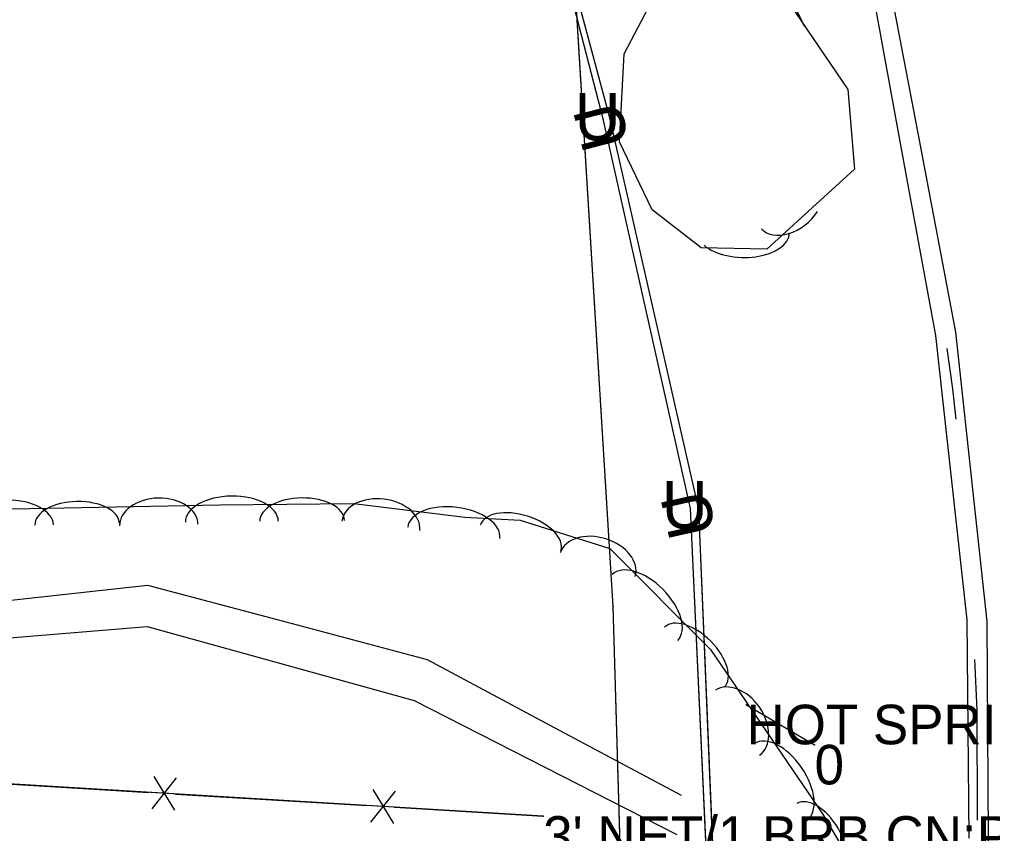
# Model space of a CAD drawing. Extents: x 954793 to 988390, y 1867850 to 1924428.
# Drawn here: x 961202.4 to 961325.4, y 1906888 to 1906990.9 of the extents above; entities that cross this region are included whole.
import ezdxf

# ---------------------------------------------------------------- set-up
doc = ezdxf.new("R2010")
doc.units = 0
for name, color, linetype in [('Default', 7, 'Continuous'), ('S_DITCHLINE', 7, 'Continuous'), ('S_FENCE', 7, 'Continuous'), ('S_FENCE_ANNOT', 7, 'Continuous'), ('S_FIBER_OPTIC_CABLE', 7, 'Continuous'), ('S_MSC_PT_SYM', 7, 'Continuous'), ('S_SIGN', 7, 'Continuous'), ('S_SIGN_ANNOT', 7, 'Continuous'), ('S_STREAM', 7, 'Continuous'), ('S_TREE', 7, 'Continuous'), ('S_UNDERGROUND_CABLE', 7, 'Continuous'), ('S_UTL_PT_SYM', 7, 'Continuous'), ('S_WATER_UTILITIES', 7, 'Continuous')]:
    doc.layers.add(name, color=color, linetype=linetype)

msp = doc.modelspace()

# ---------------------------------------------------------------- linework, layer by layer
at = {"layer": 'S_DITCHLINE'}
for points in [[(961322.47, 1906887.46), (961322.33, 1906901.25), (961322.2, 1906915.05), (961320.23, 1906932.99), (961318.26, 1906950.94), (961313.84, 1906974.99), (961309.43, 1906999.03), (961304, 1907019.04), (961298.58, 1907039.06), (961294.23, 1907047.52), (961289.25, 1907060.62), (961284.27, 1907073.73), (961279.29, 1907086.84), (961274.3, 1907099.94), (961269.67, 1907116.51), (961265.05, 1907133.07)], [(961291.74, 1906679.95), (961296.03, 1906697.99), (961300.33, 1906716.03), (961304.62, 1906734.07), (961308.92, 1906752.11), (961311.42, 1906766.43), (961313.93, 1906780.76), (961316.43, 1906795.08), (961318.94, 1906809.41), (961320.48, 1906822.08), (961322.01, 1906834.76), (961323.55, 1906847.43), (961325.09, 1906860.1), (961325, 1906873.79), (961324.9, 1906887.47), (961324.81, 1906901.15), (961324.72, 1906914.84), (961322.75, 1906933.11), (961320.79, 1906951.39), (961316.17, 1906975.63), (961311.56, 1906999.87), (961306.08, 1907019.42), (961300.61, 1907038.98), (961304.05, 1907043.3)], [(961144.65, 1906916.91), (961158.58, 1906915.65), (961172.51, 1906914.38), (961195.56, 1906916.9), (961218.6, 1906919.42), (961236.29, 1906914.72), (961253.98, 1906910.02), (961270.01, 1906901.45), (961286.04, 1906892.88)], [(961144.06, 1906914.29), (961158.78, 1906912.4), (961173.51, 1906910.51), (961196.05, 1906912.36), (961218.59, 1906914.21), (961235.45, 1906909.53), (961252.31, 1906904.85), (961268.91, 1906896.38), (961285.52, 1906887.91)]]:
    msp.add_lwpolyline(points, dxfattribs=at)
at = {"layer": 'S_FENCE'}
for p, q in [((961268.62, 1906890.23), (961194.54, 1906894.7)), ((961219.19, 1906891.16), (961222.3, 1906895.07)), ((961219.44, 1906895.25), (961222.05, 1906890.99)), ((961246.83, 1906889.49), (961249.94, 1906893.41)), ((961247.08, 1906893.58), (961249.7, 1906889.32))]:
    msp.add_line(p, q, dxfattribs=at)
for points in [[(961268.62, 1906890.23), (961194.54, 1906894.7), (961138.53, 1906896.72)], [(961268.62, 1906890.23), (961194.54, 1906894.7), (961138.53, 1906896.72)], [(961194.54, 1906894.7), (961218.75, 1906893.24)], [(961222.18, 1906893.03), (961246.39, 1906891.57)], [(961249.82, 1906891.36), (961268.62, 1906890.23)]]:
    msp.add_lwpolyline(points, dxfattribs=at)
at = {"layer": 'S_FIBER_OPTIC_CABLE'}
for p, q in [((961277.09, 1906978.27), (961271.41, 1906999.5)), ((961288.29, 1906928.98), (961277.09, 1906978.27)), ((961290.68, 1906871.65), (961288.29, 1906928.98))]:
    msp.add_line(p, q, dxfattribs=at)
msp.add_lwpolyline([(961285.83, 1906512.94), (961239.76, 1906525.04), (961231.67, 1906528.87), (961245.94, 1906585.05), (961263.31, 1906650.29), (961274.95, 1906713.95), (961277.65, 1906742.92), (961276.99, 1906766.38), (961281.46, 1906820.82), (961281.51, 1906820.94), (961290.68, 1906871.65), (961288.29, 1906928.98), (961277.09, 1906978.27), (961271.41, 1906999.5), (961270.57, 1907011.18), (961252, 1907085.72), (961241.69, 1907119.93), (961193.03, 1907298.85), (961178.12, 1907348.06), (961184.61, 1907353.61)], dxfattribs=at)
msp.add_lwpolyline([(961285.83, 1906512.94), (961239.76, 1906525.04), (961231.67, 1906528.87), (961245.94, 1906585.05), (961263.31, 1906650.29), (961274.95, 1906713.95), (961277.65, 1906742.92), (961276.99, 1906766.38), (961281.46, 1906820.82), (961281.51, 1906820.94), (961290.68, 1906871.65), (961288.29, 1906928.98), (961277.09, 1906978.27), (961271.41, 1906999.5), (961270.57, 1907011.18), (961252, 1907085.72), (961241.69, 1907119.93), (961193.03, 1907298.85), (961178.12, 1907348.06), (961184.61, 1907353.61)], dxfattribs=at)
at = {"layer": 'S_MSC_PT_SYM'}
for points in [[(961294.32, 1906904.31), (961294.32, 1906904.36), (961294.32, 1906904.31), (961294.27, 1906904.31), (961294.32, 1906904.31), (961294.32, 1906904.26), (961294.32, 1906904.31), (961294.37, 1906904.31)], [(961302.92, 1906899.24), (961302.92, 1906899.29), (961302.92, 1906899.24), (961302.87, 1906899.24), (961302.92, 1906899.24), (961302.92, 1906899.19), (961302.92, 1906899.24), (961302.97, 1906899.24)], [(961268.62, 1906890.23), (961268.62, 1906890.28), (961268.62, 1906890.23), (961268.57, 1906890.23), (961268.62, 1906890.23), (961268.62, 1906890.18), (961268.62, 1906890.23), (961268.67, 1906890.23)]]:
    msp.add_lwpolyline(points, dxfattribs=at)
for points in [[(961294.32, 1906904.31), (961294.35, 1906904.36), (961294.32, 1906904.31), (961294.28, 1906904.34), (961294.32, 1906904.31), (961294.3, 1906904.27), (961294.32, 1906904.31), (961294.37, 1906904.29)], [(961294.32, 1906904.31), (961294.35, 1906904.36), (961294.32, 1906904.31), (961294.28, 1906904.34), (961294.32, 1906904.31), (961294.3, 1906904.27), (961294.32, 1906904.31), (961294.37, 1906904.29)], [(961302.92, 1906899.24), (961302.94, 1906899.28), (961302.92, 1906899.24), (961302.87, 1906899.26), (961302.92, 1906899.24), (961302.89, 1906899.19), (961302.92, 1906899.24), (961302.96, 1906899.21)], [(961302.92, 1906899.24), (961302.94, 1906899.28), (961302.92, 1906899.24), (961302.87, 1906899.26), (961302.92, 1906899.24), (961302.89, 1906899.19), (961302.92, 1906899.24), (961302.96, 1906899.21)], [(961268.62, 1906890.23), (961268.62, 1906890.18), (961268.62, 1906890.23), (961268.67, 1906890.23), (961268.62, 1906890.23), (961268.62, 1906890.28), (961268.62, 1906890.23), (961268.57, 1906890.23)], [(961268.62, 1906890.23), (961268.62, 1906890.18), (961268.62, 1906890.23), (961268.67, 1906890.23), (961268.62, 1906890.23), (961268.62, 1906890.28), (961268.62, 1906890.23), (961268.57, 1906890.23)]]:
    msp.add_lwpolyline(points, close=True, dxfattribs=at)
at = {"layer": 'S_SIGN'}
msp.add_line((961294.32, 1906904.31), (961302.92, 1906899.24), dxfattribs=at)
msp.add_lwpolyline([(961294.32, 1906904.31), (961302.92, 1906899.24)], dxfattribs=at)
msp.add_lwpolyline([(961294.32, 1906904.31), (961302.92, 1906899.24)], dxfattribs=at)
at = {"layer": 'S_STREAM'}
for points in [[(961319.62, 1906949.3), (961320.36, 1906944.23), (961320.78, 1906940.37)], [(961323.11, 1906910.01), (961323.41, 1906903.62), (961323.48, 1906889.72)]]:
    msp.add_lwpolyline(points, dxfattribs=at)
at = {"layer": 'S_TREE'}
for points in [[(961299.01, 1906994.04), (961307.13, 1906982.04), (961307.96, 1906971.95), (961296.88, 1906961.85), (961288.58, 1906962.03), (961282.41, 1906966.83), (961278.27, 1906975.44), (961278.84, 1906986.53), (961282.32, 1906993.09), (961288.47, 1906996.34), (961294.92, 1906997.22), (961299.36, 1906994.46), (961301.01, 1906991.28), (961301.6, 1906990.05)], [(961129.76, 1906928.27), (961188.43, 1906928.81), (961227.76, 1906929.55), (961244.7, 1906929.73), (961258.71, 1906928.01), (961265.7, 1906927.62), (961277.05, 1906924.04), (961289.78, 1906911.27), (961303.91, 1906890.53), (961312.28, 1906876.41)]]:
    msp.add_lwpolyline(points, dxfattribs=at)
for centre, major_axis, ratio, start_param, end_param in [((961299.86, 1906967.79), (3.66, 3.34), 0.685311, 3.141593, 5.075134), ((961293.88, 1906964.04), (5.87, -0.13), 0.55008, 3.729562, 6.283185), ((961200.87, 1906926.92), (-5.87, -0.11), 0.55008, 3.141593, 6.283185), ((961209.74, 1906927.09), (-5.35, -0.1), 0.540699, 3.141593, 6.283185), ((961220.05, 1906927.02), (-4.95, -0.09), 0.685311, 3.141593, 6.283185), ((961229.28, 1906927.44), (-5.87, -0.06), 0.55008, 3.141593, 6.283185), ((961238.15, 1906927.54), (-5.35, -0.06), 0.540699, 3.141593, 6.283185), ((961248.11, 1906926.91), (-4.92, 0.6), 0.685311, 3.141593, 6.283185), ((961257.33, 1906926.04), (-5.82, 0.71), 0.55008, 3.141593, 6.283185), ((961265.77, 1906925.37), (-5.1, 1.61), 0.540699, 3.141593, 6.283185), ((961275.52, 1906922.02), (-4.73, 1.49), 0.685311, 3.141593, 6.283185), ((961281.48, 1906916.59), (-4.14, 4.16), 0.55008, 3.141593, 6.283185), ((961287.74, 1906910.31), (-3.77, 3.79), 0.540699, 3.141593, 6.283185), ((961293.18, 1906902.04), (-2.79, 4.09), 0.685311, 3.141593, 6.283185), ((961298.62, 1906894.54), (-3.31, 4.85), 0.55008, 3.141593, 6.283185), ((961303.4, 1906887.23), (-2.73, 4.6), 0.540699, 3.141593, 6.283185)]:
    msp.add_ellipse(centre, major_axis=major_axis, ratio=ratio, start_param=start_param, end_param=end_param, dxfattribs=at)
at = {"layer": 'S_UNDERGROUND_CABLE'}
for p, q in [((961276.23, 1906978.14), (961270.69, 1906999.66)), ((961287.25, 1906929.1), (961276.23, 1906978.14)), ((961289.88, 1906871.79), (961287.25, 1906929.1))]:
    msp.add_line(p, q, dxfattribs=at)
msp.add_lwpolyline([(961219.85, 1906506.18), (961224.66, 1906512.65), (961229.29, 1906526.62), (961245.18, 1906585.14), (961262.51, 1906650.28), (961274.33, 1906713.58), (961277.08, 1906742.86), (961276.18, 1906766.43), (961280.48, 1906820.72), (961289.88, 1906871.79), (961287.25, 1906929.1), (961276.23, 1906978.14), (961270.69, 1906999.66), (961269.7, 1907011.39), (961250.98, 1907085.77), (961240.81, 1907120.21), (961192.22, 1907298.69), (961177.3, 1907348.84), (961184.15, 1907354.03)], dxfattribs=at)
msp.add_lwpolyline([(961219.85, 1906506.18), (961224.66, 1906512.65), (961229.29, 1906526.62), (961245.18, 1906585.14), (961262.51, 1906650.28), (961274.33, 1906713.58), (961277.08, 1906742.86), (961276.18, 1906766.43), (961280.48, 1906820.72), (961289.88, 1906871.79), (961287.25, 1906929.1), (961276.23, 1906978.14), (961270.69, 1906999.66), (961269.7, 1907011.39), (961250.98, 1907085.77), (961240.81, 1907120.21), (961192.22, 1907298.69), (961177.3, 1907348.84), (961184.15, 1907354.03)], dxfattribs=at)
at = {"layer": 'S_UTL_PT_SYM'}
for points in [[(961277.09, 1906978.27), (961277.04, 1906978.26), (961277.09, 1906978.27), (961277.1, 1906978.22), (961277.09, 1906978.27), (961277.13, 1906978.28), (961277.09, 1906978.27), (961277.07, 1906978.32)], [(961277.09, 1906978.27), (961277.04, 1906978.26), (961277.09, 1906978.27), (961277.1, 1906978.22), (961277.09, 1906978.27), (961277.13, 1906978.28), (961277.09, 1906978.27), (961277.07, 1906978.32)], [(961288.29, 1906928.98), (961288.24, 1906928.96), (961288.29, 1906928.98), (961288.3, 1906928.93), (961288.29, 1906928.98), (961288.33, 1906928.99), (961288.29, 1906928.98), (961288.27, 1906929.02)], [(961288.29, 1906928.98), (961288.24, 1906928.96), (961288.29, 1906928.98), (961288.3, 1906928.93), (961288.29, 1906928.98), (961288.33, 1906928.99), (961288.29, 1906928.98), (961288.27, 1906929.02)], [(961277.46, 1906916.71), (961277.41, 1906916.71), (961277.46, 1906916.71), (961277.46, 1906916.66), (961277.46, 1906916.71), (961277.51, 1906916.71), (961277.46, 1906916.71), (961277.46, 1906916.76)], [(961277.46, 1906916.71), (961277.41, 1906916.71), (961277.46, 1906916.71), (961277.46, 1906916.66), (961277.46, 1906916.71), (961277.51, 1906916.71), (961277.46, 1906916.71), (961277.46, 1906916.76)]]:
    msp.add_lwpolyline(points, close=True, dxfattribs=at)
for points in [[(961277.09, 1906978.27), (961277.09, 1906978.32), (961277.09, 1906978.27), (961277.04, 1906978.27), (961277.09, 1906978.27), (961277.09, 1906978.22), (961277.09, 1906978.27), (961277.14, 1906978.27)], [(961288.29, 1906928.98), (961288.29, 1906929.03), (961288.29, 1906928.98), (961288.24, 1906928.98), (961288.29, 1906928.98), (961288.29, 1906928.93), (961288.29, 1906928.98), (961288.34, 1906928.98)], [(961277.46, 1906916.71), (961277.46, 1906916.76), (961277.46, 1906916.71), (961277.41, 1906916.71), (961277.46, 1906916.71), (961277.46, 1906916.66), (961277.46, 1906916.71), (961277.51, 1906916.71)]]:
    msp.add_lwpolyline(points, dxfattribs=at)
at = {"layer": 'S_WATER_UTILITIES'}
for p, q in [((961277.46, 1906916.71), (961272.44, 1906998.38)), ((961278.54, 1906880.67), (961277.46, 1906916.71))]:
    msp.add_line(p, q, dxfattribs=at)
msp.add_lwpolyline([(961233.21, 1906581.92), (961239.88, 1906613.32), (961245.65, 1906637.53), (961246.05, 1906642.65), (961243.1, 1906645.82), (961246.26, 1906663.24), (961260.29, 1906722.58), (961260.27, 1906721.68), (961272.47, 1906777.72), (961274.65, 1906810.79), (961278.54, 1906880.67), (961277.46, 1906916.71), (961272.44, 1906998.38), (961266.13, 1907021.45), (961255.35, 1907062.93), (961239.3, 1907122.22), (961178.98, 1907279.14), (961156.47, 1907362.93), (961139.98, 1907424.6), (961123.39, 1907478.88), (961104.6, 1907524.33), (961089.95, 1907561.75), (961070.69, 1907621.77), (961035.76, 1907704.59)], dxfattribs=at)
msp.add_lwpolyline([(961233.21, 1906581.92), (961239.88, 1906613.32), (961245.65, 1906637.53), (961246.05, 1906642.65), (961243.1, 1906645.82), (961246.26, 1906663.24), (961260.29, 1906722.58), (961260.27, 1906721.68), (961272.47, 1906777.72), (961274.65, 1906810.79), (961278.54, 1906880.67), (961277.46, 1906916.71), (961272.44, 1906998.38), (961266.13, 1907021.45), (961255.35, 1907062.93), (961239.3, 1907122.22), (961178.98, 1907279.14), (961156.47, 1907362.93), (961139.98, 1907424.6), (961123.39, 1907478.88), (961104.6, 1907524.33), (961089.95, 1907561.75), (961070.69, 1907621.77), (961035.76, 1907704.59)], dxfattribs=at)

# ---------------------------------------------------------------- texts
at = {"layer": 'Default'}
for rotation, p in [(360, (961272.6, 1906975.6)), (104.4436, (961279.6, 1906975.26)), (360, (961283.62, 1906926.56)), (102.6607, (961290.53, 1906926.12))]:
    msp.add_text('U', height=6, rotation=rotation, dxfattribs=at).set_placement(p)
at = {"layer": 'S_FENCE_ANNOT'}
msp.add_text("3' NET/1 BRB CN:POOR", height=5, dxfattribs=at).set_placement((961268.62, 1906885.23))
at = {"layer": 'S_SIGN_ANNOT'}
for s, p in [('HOT SPRINGS REALTY NONE', (961294.32, 1906899.31)), ('0', (961302.92, 1906894.24))]:
    msp.add_text(s, height=5, dxfattribs=at).set_placement(p)

doc.saveas('drawing.dxf')
